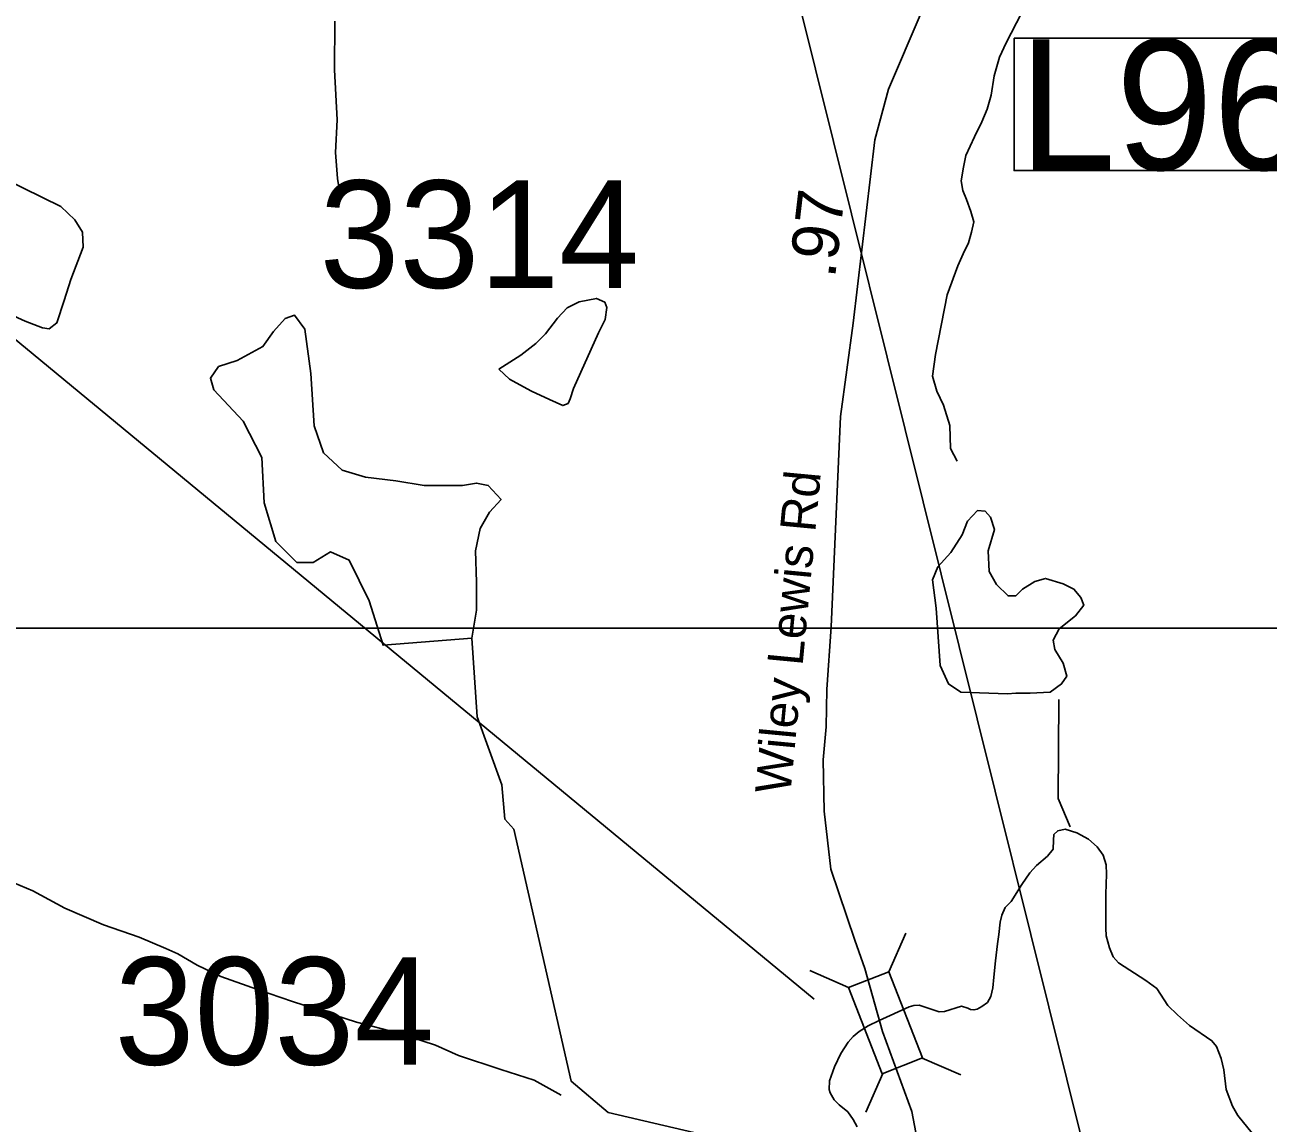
# Model space of a CAD drawing. Extents: x 1662474 to 1856135, y 779280 to 917889.
# Drawn here: x 1781949 to 1785283, y 830886 to 833830 of the extents above; entities that cross this region are included whole.
import ezdxf

# ---------------------------------------------------------------- set-up
doc = ezdxf.new("R2010")
doc.units = 0
for name, color, linetype in [('Cogo Default Point CELL', 7, 'Continuous'), ('Exist Hydrographic Creek Single Shore', 7, 'Continuous'), ('Exist Hydrographic Misc Water Feature', 7, 'Continuous'), ('Exist Hydrographic Pond Under 1500 Sq Ft', 7, 'Continuous'), ('Exist Road Primary Interstate Structure Cantilever Sign Number Label', 7, 'Continuous'), ('Exist Road Primary Interstate Structure Ovrhead Sign CELL', 7, 'Continuous'), ('Exist Road Secondary Structure Standard Bridge CELL', 7, 'Continuous'), ('Exist Road Secondary Structure Standard Bridge Number Label', 7, 'Continuous'), ('Exist Road Secondary Type 51 Attributed', 7, 'Continuous'), ('Exist Road Secondary Type 51 Label', 7, 'Continuous'), ('Prop DGN Element Guardrail', 7, 'Continuous'), ('Scratch_Level_0', 7, 'Continuous')]:
    doc.layers.add(name, color=color, linetype=linetype)

msp = doc.modelspace()

# ---------------------------------------------------------------- linework, layer by layer
at = {"layer": 'Exist Hydrographic Creek Single Shore'}
msp.add_lwpolyline([(1785263.5, 830830.4), (1785202, 830906.4), (1785187.6, 830931.9), (1785170.2, 830976.6), (1785164.2, 831029.3), (1785157.1, 831059.8), (1785144.8, 831091.5), (1785132, 831106.8), (1785071.9, 831147.9), (1785039.5, 831176.2), (1785013.6, 831201.2), (1784984.1, 831246.6), (1784954.5, 831268.7), (1784881.9, 831316.2), (1784866.9, 831331.9), (1784857.4, 831355.6), (1784848.5, 831388.1), (1784848, 831408.6), (1784847.4, 831499.6), (1784849.5, 831553.9), (1784848.8, 831578.9), (1784840.6, 831604.1), (1784824.6, 831626.4), (1784801.5, 831646.9), (1784769.8, 831663.9), (1784738.2, 831673.9), (1784718.6, 831669.9), (1784708.6, 831660), (1784707.5, 831644.2), (1784706, 831620.6), (1784691.5, 831601.8), (1784662.1, 831577.1), (1784643.8, 831556.6), (1784622.2, 831525.6), (1784593.4, 831479.9), (1784577.9, 831464.4), (1784569, 831444), (1784564, 831425.1), (1784560.9, 831391.8), (1784556.9, 831366.3), (1784552.1, 831321.1), (1784547.5, 831277.3), (1784544.9, 831248.4), (1784539.2, 831225.4), (1784530.6, 831209.9), (1784515.6, 831199.1), (1784502.9, 831191.8), (1784493.9, 831189.7), (1784484.8, 831191), (1784477.4, 831193.9), (1784461.1, 831199.9), (1784415.4, 831184.9), (1784401.2, 831184.7), (1784387.6, 831189.1), (1784347.1, 831202.5), (1784333, 831201.8), (1784320.1, 831198.1), (1784240.1, 831161.3), (1784210.5, 831146.6), (1784186, 831131.7), (1784170.5, 831118.2), (1784156.6, 831102.8), (1784137.5, 831072.9), (1784119.9, 831037.2), (1784107, 830999.4), (1784105.8, 830976.2), (1784108.4, 830967.4), (1784118.9, 830949), (1784133, 830935.3), (1784155.6, 830916.7), (1784170.2, 830896.2), (1784181, 830876)], dxfattribs=at)
at = {"layer": 'Exist Hydrographic Misc Water Feature'}
for points in [[(1784621.4, 833861.2), (1784580.8, 833781.6), (1784562.5, 833743.7), (1784548.2, 833693.7), (1784539.8, 833641.8), (1784529.5, 833603.8), (1784515.2, 833569.9), (1784495.1, 833530), (1784472.7, 833480.2), (1784466.4, 833448.2), (1784460.2, 833412.3), (1784463.9, 833386.2), (1784474, 833362.2), (1784485.6, 833330.1), (1784493.4, 833302), (1784487.3, 833274), (1784479.1, 833246.1), (1784464.9, 833216.2), (1784450.6, 833184.3), (1784422.1, 833106.5), (1784390.9, 832946.6), (1784382.5, 832888.7), (1784394.2, 832848.6), (1784412, 832810.4), (1784429.7, 832756.3), (1784431.3, 832694.3), (1784448.9, 832660.1)], [(1782780.8, 833840), (1782779.8, 833709.9), (1782787, 833575.9), (1782782.3, 833487.9), (1782787.8, 833417.8), (1782795.6, 833367.8)], [(1784037.2, 830628), (1783838.3, 830838.8), (1783513.3, 830914.4), (1783414.2, 830998.5), (1783260.3, 831674.5), (1783236.3, 831701.2), (1783228.3, 831793.3), (1783162.2, 831975.2), (1783147.8, 832185.7)], [(1784752.2, 831680.2), (1784720.2, 831756.3), (1784721.3, 832022.1)], [(1781902.6, 831537.5), (1781970.5, 831509), (1782056.2, 831462.4), (1782159.9, 831417.7), (1782255.7, 831385), (1782327.5, 831354.5), (1782359.5, 831340.3), (1782411.1, 831309.9), (1782475.1, 831279.5), (1782572.7, 831244.7), (1782666.6, 831212.1), (1782838.3, 831156.9), (1782948, 831128.1), (1783049.9, 831095.4), (1783111.6, 831067), (1783225.4, 831030.2), (1783315.2, 831001.6), (1783387, 830961.1)]]:
    msp.add_lwpolyline(points, dxfattribs=at)
at = {"layer": 'Exist Hydrographic Pond Under 1500 Sq Ft'}
for points in [[(1782072.5, 833147.1), (1782106, 833234.1), (1782103.7, 833274.2), (1782083.7, 833307.7), (1782045.7, 833343.4), (1781844.9, 833441.5)], [(1781867.2, 833073.5), (1781949.8, 833035.6), (1781996.6, 833017.7), (1782014.5, 833015.5), (1782034.6, 833031.1), (1782054.6, 833091.3), (1782072.5, 833147.1)], [(1783220.5, 832906.7), (1783278.7, 832944.3), (1783318.9, 832976.1), (1783345.1, 833001.9), (1783377.3, 833043.6), (1783403.6, 833071.5), (1783435.6, 833087.2), (1783481.7, 833096.9), (1783503.9, 833086.8), (1783509.6, 833072.7), (1783505.3, 833040.7), (1783487, 833004.9), (1783420.2, 832855.3), (1783411.8, 832827.4), (1783405.8, 832815.4), (1783391.7, 832809.5), (1783355.8, 832825.8), (1783308, 832848.1), (1783266.2, 832870.4), (1783248.4, 832880.5), (1783220.5, 832906.7)], [(1783147.8, 832185.7), (1782909.9, 832167.1), (1782872.4, 832286), (1782819.2, 832395.4), (1782769.1, 832417.3), (1782722.2, 832389.2), (1782678.3, 832389.2), (1782622, 832445.5), (1782590.7, 832548.7), (1782584.5, 832670.7), (1782534.4, 832767.7), (1782456.1, 832852.1), (1782446.8, 832883.4), (1782468.7, 832914.7), (1782518.7, 832930.3), (1782587.6, 832967.9), (1782615.8, 833008.5), (1782647, 833043), (1782672.1, 833052.3), (1782700.3, 833014.8), (1782715.9, 832895.9), (1782725.3, 832755.2), (1782750.3, 832683.2), (1782800.4, 832636.3), (1782863, 832617.5), (1782944.4, 832608.1), (1783019.5, 832595.6), (1783122.8, 832595.6), (1783160.3, 832601.9), (1783191.6, 832595.6), (1783226, 832558.1), (1783194.7, 832523.7), (1783169.7, 832479.9), (1783157.2, 832420.5), (1783160.3, 832336), (1783160.3, 832260.9), (1783147.8, 832185.7)], [(1784583.6, 832037), (1784458.6, 832041.1), (1784425.8, 832063.6), (1784403.3, 832112.8), (1784393, 832266.4), (1784382.8, 832342.2), (1784397.1, 832377), (1784431.9, 832415.9), (1784462.7, 832463), (1784477, 832499.9), (1784503.7, 832528.5), (1784524.2, 832526.5), (1784538.5, 832510.1), (1784548.7, 832477.3), (1784532.4, 832420), (1784534.4, 832364.7), (1784554.9, 832329.9), (1784585.6, 832299.2), (1784606.1, 832299.2), (1784624.6, 832317.6), (1784657.3, 832338.1), (1784686, 832346.3), (1784733.2, 832331.9), (1784761.9, 832317.6), (1784780.3, 832295.1), (1784788.5, 832274.6), (1784766, 832245.9), (1784722.9, 832211.1), (1784706.5, 832180.4), (1784710.6, 832155.8), (1784733.2, 832118.9), (1784743.4, 832084.1), (1784729.1, 832063.6), (1784698.3, 832041.1), (1784645.1, 832039), (1784606.1, 832039), (1784583.6, 832037)]]:
    msp.add_lwpolyline(points, dxfattribs=at)
at = {"layer": 'Exist Road Primary Interstate Structure Cantilever Sign Number Label'}
msp.add_lwpolyline([(1784601.7, 833794.4), (1785869.6, 833794.4), (1785869.6, 833439.5), (1784601.7, 833439.5)], close=True, dxfattribs=at)
at = {"layer": 'Exist Road Primary Interstate Structure Ovrhead Sign CELL'}
msp.add_line((1785126.5, 829463.7), (1783905.5, 834371.2), dxfattribs=at)
at = {"layer": 'Exist Road Secondary Structure Standard Bridge CELL'}
for p, q in [((1784311, 831395.3), (1784265.6, 831291.6)), ((1784054, 831294.9), (1784157.7, 831249.5)), ((1784355.3, 831060.6), (1784459, 831015.2)), ((1784249.9, 831019.4), (1784204.5, 830915.7))]:
    msp.add_line(p, q, dxfattribs=at)
msp.add_lwpolyline([(1784265.6, 831291.6), (1784355.8, 831060.8), (1784247.9, 831018.6), (1784157.7, 831249.5)], close=True, dxfattribs=at)
at = {"layer": 'Exist Road Secondary Structure Standard Bridge Number Label'}
msp.add_line((1784065.3, 831218.8), (1781728.9, 833146.9), dxfattribs=at)
at = {"layer": 'Exist Road Secondary Type 51 Attributed'}
for points in [[(1784972.4, 835457.1), (1784825.7, 835085.6), (1784646, 834618.3), (1784430.7, 834081.6), (1784352.6, 833861.9), (1784264.7, 833658.1), (1784227.9, 833522), (1784170.4, 833030.5), (1784136.3, 832780.5), (1784110.9, 832216.7), (1784099.2, 832048.9), (1784098.2, 831948.6), (1784089.7, 831859.9), (1784092.5, 831722.2), (1784110.4, 831566.9), (1784174.5, 831376.5), (1784201.9, 831300.3), (1784248.5, 831132.1)], [(1784248.5, 831132.1), (1784327.5, 830917.2), (1784379.3, 830645.5), (1784363, 830499.1)]]:
    msp.add_lwpolyline(points, dxfattribs=at)
at = {"layer": 'Scratch_Level_0'}
msp.add_lwpolyline([(1774418.8, 848426), (1790156.4, 848426.1), (1790156.4, 846677.3), (1791924.5, 846677.3), (1791924.6, 832213.3), (1774418.8, 832213.3)], close=True, dxfattribs=at)

# ---------------------------------------------------------------- texts
at = {"layer": 'Cogo Default Point CELL'}
for s, p in [('3314', (1782739.4, 833125.1)), ('3034', (1782189.9, 831042.8))]:
    msp.add_text(s, height=288, dxfattribs=at).set_placement(p)
at = {"layer": 'Exist Road Primary Interstate Structure Cantilever Sign Number Label'}
msp.add_text('L960', height=350, dxfattribs=at).set_placement((1784614.2, 833441.5))
at = {"layer": 'Exist Road Secondary Type 51 Label'}
msp.add_text('Wiley Lewis Rd', height=95, rotation=84.5786, dxfattribs=at).set_placement((1784001.7, 831765.7))
at = {"layer": 'Prop DGN Element Guardrail'}
msp.add_text('.97', height=125, rotation=83.3289, dxfattribs=at).set_placement((1784121.3, 833148.8))

doc.saveas('drawing.dxf')
